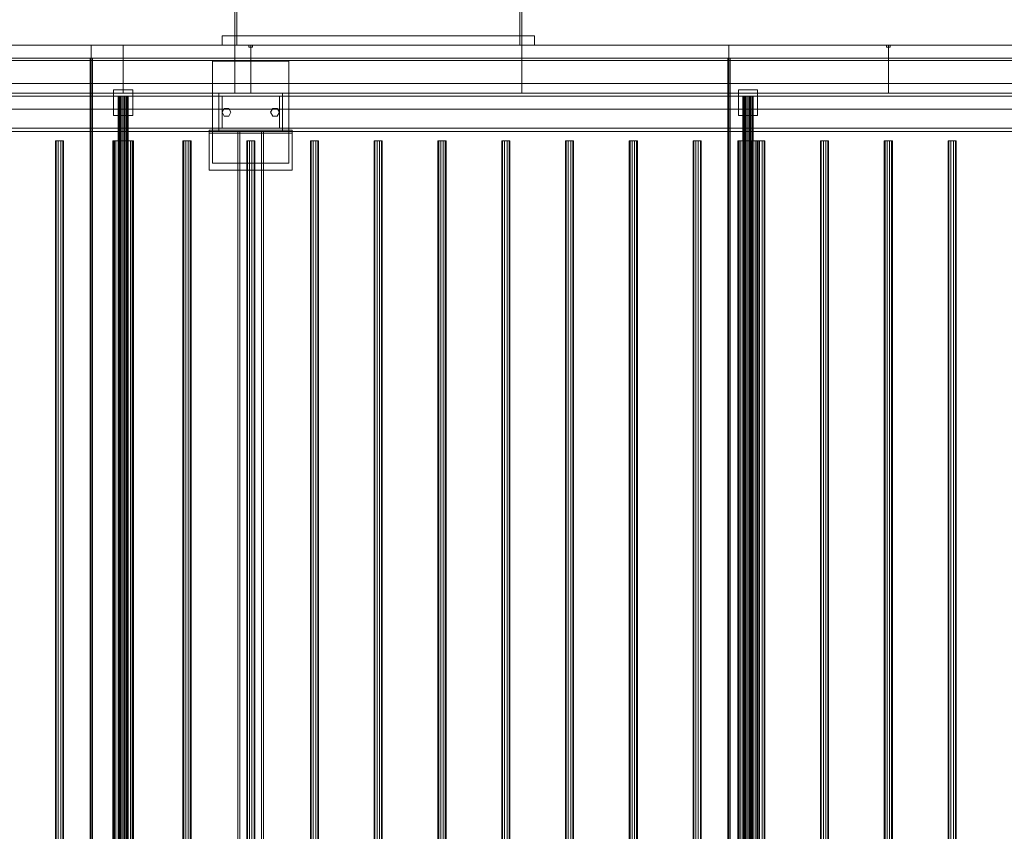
# Model space of a CAD drawing. Header units: millimetres. Extents: x -4738 to 65662, y -68080 to 6847.
# Tile 982 of 1056: x 46099 to 47643, y -17832 to -16560. Entities that reach past the tile are written whole.
import ezdxf

# ---------------------------------------------------------------- set-up
doc = ezdxf.new("R2010")
doc.units = ezdxf.units.MM
doc.layers.add('superior_secador', color=7, linetype='Continuous', lineweight=0)

msp = doc.modelspace()

# ---------------------------------------------------------------- linework, layer by layer
at = {"layer": 'superior_secador'}
for p, q in [((46436.134, -16600), (46436.134, -16210)), ((46439.134, -16210), (46439.134, -16600)), ((46883.134, -16600), (46883.134, -16210)), ((46886.134, -16210), (46886.134, -16600)), ((46416.134, -16600), (46416.134, -16585)), ((46416.134, -16585), (46906.134, -16585)), ((46416.134, -16585), (46436.134, -16585)), ((46436.134, -16585), (46436.134, -16600)), ((46886.134, -16600), (46886.134, -16585)), ((46886.134, -16585), (46906.134, -16585)), ((46906.134, -16585), (46906.134, -16600)), ((40461.134, -16600), (60461.134, -16600)), ((45211.134, -16600), (46211.134, -16600)), ((45661.134, -16600), (46261.134, -16600)), ((46211.134, -16600), (46211.134, -19400)), ((46211.134, -16600), (47211.134, -16600)), ((46261.134, -16600), (46261.134, -16675)), ((46261.134, -16600), (46436.134, -16600)), ((46906.134, -16600), (46416.134, -16600)), ((46436.134, -16600), (46416.134, -16600)), ((46436.134, -16600), (46436.134, -16675)), ((46436.134, -16600), (46461.134, -16600)), ((46886.134, -16600), (46436.134, -16600)), ((46439.134, -16600), (46436.134, -16600)), ((46458.134, -16603), (46458.134, -16600)), ((46458.134, -16600), (46464.134, -16600)), ((46464.134, -16603), (46458.134, -16603)), ((46461.134, -16600), (46461.134, -16675)), ((46461.134, -16600), (46886.134, -16600)), ((46464.134, -16600), (46464.134, -16603)), ((46886.134, -16600), (46883.134, -16600)), ((46886.134, -16600), (46886.134, -16675)), ((46886.134, -16600), (47461.134, -16600)), ((46906.134, -16600), (46886.134, -16600)), ((47211.134, -16600), (47211.134, -19400)), ((47211.134, -16600), (48211.134, -16600)), ((47458.134, -16603), (47458.134, -16600)), ((47458.134, -16600), (47464.134, -16600)), ((47464.134, -16603), (47458.134, -16603)), ((47461.134, -16600), (47461.134, -16675)), ((47461.134, -16600), (48461.134, -16600)), ((47464.134, -16600), (47464.134, -16603)), ((60461.134, -16620), (40461.134, -16620)), ((60461.134, -16624), (40461.134, -16624)), ((46209.134, -19380), (46209.134, -16620)), ((46209.134, -16620), (46213.134, -16620)), ((46213.134, -16620), (46213.134, -19380)), ((46401.134, -16785), (46401.134, -16625)), ((46401.134, -16625), (46521.134, -16625)), ((46521.134, -16625), (46521.134, -16785)), ((47209.134, -19380), (47209.134, -16620)), ((47209.134, -16620), (47213.134, -16620)), ((47213.134, -16620), (47213.134, -19380)), ((40811.134, -16660), (60111.134, -16660)), ((40461.134, -16675), (60461.134, -16675)), ((46261.134, -16675), (45661.134, -16675)), ((46246.134, -16710), (46246.134, -16670)), ((46246.134, -16670), (46276.134, -16670)), ((46436.134, -16675), (46261.134, -16675)), ((46276.134, -16670), (46276.134, -16710)), ((46411.134, -16680), (46411.134, -16675)), ((46411.134, -16675), (46511.134, -16675)), ((46461.134, -16675), (46436.134, -16675)), ((46886.134, -16675), (46461.134, -16675)), ((46511.134, -16675), (46511.134, -16680)), ((47461.134, -16675), (46886.134, -16675)), ((47226.134, -16710), (47226.134, -16670)), ((47226.134, -16670), (47256.134, -16670)), ((47256.134, -16670), (47256.134, -16710)), ((48461.134, -16675), (47461.134, -16675)), ((60461.134, -16680), (40461.134, -16680)), ((46253.406, -16680), (46253.134, -16680)), ((46253.134, -16680), (46253.134, -19320)), ((46254.206, -16680), (46253.406, -16680)), ((46253.406, -16680), (46253.406, -19320)), ((46255.477, -16680), (46254.206, -16680)), ((46254.206, -16680), (46254.206, -19320)), ((46257.134, -16680), (46255.477, -16680)), ((46255.477, -16680), (46255.477, -19320)), ((46259.063, -16680), (46257.134, -16680)), ((46257.134, -16680), (46257.134, -19320)), ((46261.134, -16680), (46259.063, -16680)), ((46259.063, -16680), (46259.063, -19320)), ((46263.204, -16680), (46261.134, -16680)), ((46261.134, -16680), (46261.134, -19320)), ((46265.134, -16680), (46263.204, -16680)), ((46263.204, -16680), (46263.204, -19320)), ((46266.791, -16680), (46265.134, -16680)), ((46265.134, -16680), (46265.134, -19320)), ((46268.062, -16680), (46266.791, -16680)), ((46266.791, -16680), (46266.791, -19320)), ((46268.861, -16680), (46268.062, -16680)), ((46268.062, -16680), (46268.062, -19320)), ((46268.861, -16680), (46269.134, -16680)), ((46268.861, -16680), (46268.861, -19320)), ((46269.134, -19320), (46269.134, -16680)), ((46511.134, -16680), (46411.134, -16680)), ((46411.134, -16730), (46411.134, -16680)), ((46411.134, -16680), (46416.134, -16680)), ((46416.134, -16680), (46416.134, -16730)), ((46506.134, -16730), (46506.134, -16680)), ((46506.134, -16680), (46511.134, -16680)), ((46511.134, -16680), (46511.134, -16730)), ((47233.406, -16680), (47233.134, -16680)), ((47233.134, -16680), (47233.134, -19320)), ((47234.206, -16680), (47233.406, -16680)), ((47233.406, -16680), (47233.406, -19320)), ((47235.477, -16680), (47234.206, -16680)), ((47234.206, -16680), (47234.206, -19320)), ((47237.134, -16680), (47235.477, -16680)), ((47235.477, -16680), (47235.477, -19320)), ((47239.063, -16680), (47237.134, -16680)), ((47237.134, -16680), (47237.134, -19320)), ((47241.134, -16680), (47239.063, -16680)), ((47239.063, -16680), (47239.063, -19320)), ((47243.204, -16680), (47241.134, -16680)), ((47241.134, -16680), (47241.134, -19320)), ((47245.134, -16680), (47243.204, -16680)), ((47243.204, -16680), (47243.204, -19320)), ((47246.791, -16680), (47245.134, -16680)), ((47245.134, -16680), (47245.134, -19320)), ((47248.062, -16680), (47246.791, -16680)), ((47246.791, -16680), (47246.791, -19320)), ((47248.861, -16680), (47248.062, -16680)), ((47248.062, -16680), (47248.062, -19320)), ((47248.861, -16680), (47249.134, -16680)), ((47248.861, -16680), (47248.861, -19320)), ((47249.134, -19320), (47249.134, -16680)), ((60111.134, -16700), (40811.134, -16700)), ((46416.134, -16705), (46419.634, -16698.938)), ((46419.634, -16711.062), (46416.134, -16705)), ((46419.634, -16698.938), (46426.634, -16698.938)), ((46426.634, -16698.938), (46430.134, -16705)), ((46430.134, -16705), (46426.634, -16711.062)), ((46492.134, -16705), (46495.634, -16698.938)), ((46495.634, -16711.062), (46492.134, -16705)), ((46495.634, -16698.938), (46502.634, -16698.938)), ((46502.634, -16698.938), (46506.134, -16705)), ((46506.134, -16705), (46502.634, -16711.062)), ((46276.134, -16710), (46246.134, -16710)), ((46426.634, -16711.062), (46419.634, -16711.062)), ((46502.634, -16711.062), (46495.634, -16711.062)), ((47256.134, -16710), (47226.134, -16710)), ((40461.134, -16730), (60461.134, -16730)), ((60461.134, -16735), (40461.134, -16735)), ((46396.134, -16738), (46396.134, -16733)), ((46396.134, -16733), (46526.134, -16733)), ((46396.134, -16796), (46396.134, -16733)), ((46526.134, -16738), (46396.134, -16738)), ((46411.134, -16735), (46411.134, -16730)), ((46411.134, -16730), (46511.134, -16730)), ((46416.134, -16730), (46411.134, -16730)), ((46511.134, -16735), (46411.134, -16735)), ((46441.134, -19265), (46441.134, -16735)), ((46441.134, -16735), (46481.134, -16735)), ((46441.134, -16735), (46444.134, -16735)), ((46444.134, -16735), (46444.134, -19265)), ((46478.134, -19265), (46478.134, -16735)), ((46478.134, -16735), (46481.134, -16735)), ((46481.134, -16735), (46481.134, -19265)), ((46511.134, -16730), (46506.134, -16730)), ((46511.134, -16730), (46511.134, -16735)), ((46526.134, -16733), (46526.134, -16738)), ((46526.134, -16733), (46526.134, -16796)), ((46155.997, -16750), (46154.784, -16750)), ((46154.784, -16750), (46154.784, -19250)), ((46159.172, -16750), (46155.997, -16750)), ((46155.997, -16750), (46155.997, -19250)), ((46163.096, -16750), (46159.172, -16750)), ((46159.172, -16750), (46159.172, -19250)), ((46166.271, -16750), (46163.096, -16750)), ((46163.096, -16750), (46163.096, -19250)), ((46166.271, -16750), (46167.484, -16750)), ((46166.271, -16750), (46166.271, -19250)), ((46167.484, -19250), (46167.484, -16750)), ((46245.679, -16750), (46245.134, -16750)), ((46245.134, -16750), (46245.134, -19250)), ((46247.277, -16750), (46245.679, -16750)), ((46245.679, -16750), (46245.679, -19250)), ((46249.82, -16750), (46247.277, -16750)), ((46247.277, -16750), (46247.277, -19250)), ((46253.134, -16750), (46249.82, -16750)), ((46249.82, -16750), (46249.82, -19250)), ((46256.993, -16750), (46253.134, -16750)), ((46253.134, -16750), (46253.134, -19250)), ((46255.997, -16750), (46254.784, -16750)), ((46254.784, -16750), (46254.784, -19250)), ((46259.172, -16750), (46255.997, -16750)), ((46255.997, -16750), (46255.997, -19250)), ((46261.134, -16750), (46256.993, -16750)), ((46256.993, -16750), (46256.993, -19250)), ((46263.096, -16750), (46259.172, -16750)), ((46259.172, -16750), (46259.172, -19250)), ((46265.275, -16750), (46261.134, -16750)), ((46261.134, -16750), (46261.134, -19250)), ((46266.271, -16750), (46263.096, -16750)), ((46263.096, -16750), (46263.096, -19250)), ((46269.134, -16750), (46265.275, -16750)), ((46265.275, -16750), (46265.275, -19250)), ((46266.271, -16750), (46267.484, -16750)), ((46266.271, -16750), (46266.271, -19250)), ((46267.484, -19250), (46267.484, -16750)), ((46272.448, -16750), (46269.134, -16750)), ((46269.134, -16750), (46269.134, -19250)), ((46274.99, -16750), (46272.448, -16750)), ((46272.448, -16750), (46272.448, -19250)), ((46276.589, -16750), (46274.99, -16750)), ((46274.99, -16750), (46274.99, -19250)), ((46276.589, -16750), (46277.134, -16750)), ((46276.589, -16750), (46276.589, -19250)), ((46277.134, -19250), (46277.134, -16750)), ((46355.997, -16750), (46354.784, -16750)), ((46354.784, -16750), (46354.784, -19250)), ((46359.172, -16750), (46355.997, -16750)), ((46355.997, -16750), (46355.997, -19250)), ((46363.096, -16750), (46359.172, -16750)), ((46359.172, -16750), (46359.172, -19250)), ((46366.271, -16750), (46363.096, -16750)), ((46363.096, -16750), (46363.096, -19250)), ((46366.271, -16750), (46367.484, -16750)), ((46366.271, -16750), (46366.271, -19250)), ((46367.484, -19250), (46367.484, -16750)), ((46455.997, -16750), (46454.784, -16750)), ((46454.784, -16750), (46454.784, -19250)), ((46459.172, -16750), (46455.997, -16750)), ((46455.997, -16750), (46455.997, -19250)), ((46463.096, -16750), (46459.172, -16750)), ((46459.172, -16750), (46459.172, -19250)), ((46466.271, -16750), (46463.096, -16750)), ((46463.096, -16750), (46463.096, -19250)), ((46466.271, -16750), (46467.484, -16750)), ((46466.271, -16750), (46466.271, -19250)), ((46467.484, -19250), (46467.484, -16750)), ((46555.997, -16750), (46554.784, -16750)), ((46554.784, -16750), (46554.784, -19250)), ((46559.172, -16750), (46555.997, -16750)), ((46555.997, -16750), (46555.997, -19250)), ((46563.096, -16750), (46559.172, -16750)), ((46559.172, -16750), (46559.172, -19250)), ((46566.271, -16750), (46563.096, -16750)), ((46563.096, -16750), (46563.096, -19250)), ((46566.271, -16750), (46567.484, -16750)), ((46566.271, -16750), (46566.271, -19250)), ((46567.484, -19250), (46567.484, -16750)), ((46655.997, -16750), (46654.784, -16750)), ((46654.784, -16750), (46654.784, -19250)), ((46659.172, -16750), (46655.997, -16750)), ((46655.997, -16750), (46655.997, -19250)), ((46663.096, -16750), (46659.172, -16750)), ((46659.172, -16750), (46659.172, -19250)), ((46666.271, -16750), (46663.096, -16750)), ((46663.096, -16750), (46663.096, -19250)), ((46666.271, -16750), (46667.484, -16750)), ((46666.271, -16750), (46666.271, -19250)), ((46667.484, -19250), (46667.484, -16750)), ((46755.997, -16750), (46754.784, -16750)), ((46754.784, -16750), (46754.784, -19250)), ((46759.172, -16750), (46755.997, -16750)), ((46755.997, -16750), (46755.997, -19250)), ((46763.096, -16750), (46759.172, -16750)), ((46759.172, -16750), (46759.172, -19250)), ((46766.271, -16750), (46763.096, -16750)), ((46763.096, -16750), (46763.096, -19250)), ((46766.271, -16750), (46767.484, -16750)), ((46766.271, -16750), (46766.271, -19250)), ((46767.484, -19250), (46767.484, -16750)), ((46855.997, -16750), (46854.784, -16750)), ((46854.784, -16750), (46854.784, -19250)), ((46859.172, -16750), (46855.997, -16750)), ((46855.997, -16750), (46855.997, -19250)), ((46863.096, -16750), (46859.172, -16750)), ((46859.172, -16750), (46859.172, -19250)), ((46866.271, -16750), (46863.096, -16750)), ((46863.096, -16750), (46863.096, -19250)), ((46866.271, -16750), (46867.484, -16750)), ((46866.271, -16750), (46866.271, -19250)), ((46867.484, -19250), (46867.484, -16750)), ((46955.997, -16750), (46954.784, -16750)), ((46954.784, -16750), (46954.784, -19250)), ((46959.172, -16750), (46955.997, -16750)), ((46955.997, -16750), (46955.997, -19250)), ((46963.096, -16750), (46959.172, -16750)), ((46959.172, -16750), (46959.172, -19250)), ((46966.271, -16750), (46963.096, -16750)), ((46963.096, -16750), (46963.096, -19250)), ((46966.271, -16750), (46967.484, -16750)), ((46966.271, -16750), (46966.271, -19250)), ((46967.484, -19250), (46967.484, -16750)), ((47055.997, -16750), (47054.784, -16750)), ((47054.784, -16750), (47054.784, -19250)), ((47059.172, -16750), (47055.997, -16750)), ((47055.997, -16750), (47055.997, -19250)), ((47063.096, -16750), (47059.172, -16750)), ((47059.172, -16750), (47059.172, -19250)), ((47066.271, -16750), (47063.096, -16750)), ((47063.096, -16750), (47063.096, -19250)), ((47066.271, -16750), (47067.484, -16750)), ((47066.271, -16750), (47066.271, -19250)), ((47067.484, -19250), (47067.484, -16750)), ((47155.997, -16750), (47154.784, -16750)), ((47154.784, -16750), (47154.784, -19250)), ((47159.172, -16750), (47155.997, -16750)), ((47155.997, -16750), (47155.997, -19250)), ((47163.096, -16750), (47159.172, -16750)), ((47159.172, -16750), (47159.172, -19250)), ((47166.271, -16750), (47163.096, -16750)), ((47163.096, -16750), (47163.096, -19250)), ((47166.271, -16750), (47167.484, -16750)), ((47166.271, -16750), (47166.271, -19250)), ((47167.484, -19250), (47167.484, -16750)), ((47225.679, -16750), (47225.134, -16750)), ((47225.134, -16750), (47225.134, -19250)), ((47227.277, -16750), (47225.679, -16750)), ((47225.679, -16750), (47225.679, -19250)), ((47229.82, -16750), (47227.277, -16750)), ((47227.277, -16750), (47227.277, -19250)), ((47233.134, -16750), (47229.82, -16750)), ((47229.82, -16750), (47229.82, -19250)), ((47236.993, -16750), (47233.134, -16750)), ((47233.134, -16750), (47233.134, -19250)), ((47241.134, -16750), (47236.993, -16750)), ((47236.993, -16750), (47236.993, -19250)), ((47245.275, -16750), (47241.134, -16750)), ((47241.134, -16750), (47241.134, -19250)), ((47249.134, -16750), (47245.275, -16750)), ((47245.275, -16750), (47245.275, -19250)), ((47252.448, -16750), (47249.134, -16750)), ((47249.134, -16750), (47249.134, -19250)), ((47254.99, -16750), (47252.448, -16750)), ((47252.448, -16750), (47252.448, -19250)), ((47255.997, -16750), (47254.784, -16750)), ((47254.784, -16750), (47254.784, -19250)), ((47256.589, -16750), (47254.99, -16750)), ((47254.99, -16750), (47254.99, -19250)), ((47259.172, -16750), (47255.997, -16750)), ((47255.997, -16750), (47255.997, -19250)), ((47256.589, -16750), (47257.134, -16750)), ((47256.589, -16750), (47256.589, -19250)), ((47257.134, -19250), (47257.134, -16750)), ((47263.096, -16750), (47259.172, -16750)), ((47259.172, -16750), (47259.172, -19250)), ((47266.271, -16750), (47263.096, -16750)), ((47263.096, -16750), (47263.096, -19250)), ((47266.271, -16750), (47267.484, -16750)), ((47266.271, -16750), (47266.271, -19250)), ((47267.484, -19250), (47267.484, -16750)), ((47355.997, -16750), (47354.784, -16750)), ((47354.784, -16750), (47354.784, -19250)), ((47359.172, -16750), (47355.997, -16750)), ((47355.997, -16750), (47355.997, -19250)), ((47363.096, -16750), (47359.172, -16750)), ((47359.172, -16750), (47359.172, -19250)), ((47366.271, -16750), (47363.096, -16750)), ((47363.096, -16750), (47363.096, -19250)), ((47366.271, -16750), (47367.484, -16750)), ((47366.271, -16750), (47366.271, -19250)), ((47367.484, -19250), (47367.484, -16750)), ((47455.997, -16750), (47454.784, -16750)), ((47454.784, -16750), (47454.784, -19250)), ((47459.172, -16750), (47455.997, -16750)), ((47455.997, -16750), (47455.997, -19250)), ((47463.096, -16750), (47459.172, -16750)), ((47459.172, -16750), (47459.172, -19250)), ((47466.271, -16750), (47463.096, -16750)), ((47463.096, -16750), (47463.096, -19250)), ((47466.271, -16750), (47467.484, -16750)), ((47466.271, -16750), (47466.271, -19250)), ((47467.484, -19250), (47467.484, -16750)), ((47555.997, -16750), (47554.784, -16750)), ((47554.784, -16750), (47554.784, -19250)), ((47559.172, -16750), (47555.997, -16750)), ((47555.997, -16750), (47555.997, -19250)), ((47563.096, -16750), (47559.172, -16750)), ((47559.172, -16750), (47559.172, -19250)), ((47566.271, -16750), (47563.096, -16750)), ((47563.096, -16750), (47563.096, -19250)), ((47566.271, -16750), (47567.484, -16750)), ((47566.271, -16750), (47566.271, -19250)), ((47567.484, -19250), (47567.484, -16750)), ((46526.134, -16796), (46396.134, -16796)), ((46521.134, -16785), (46401.134, -16785))]:
    msp.add_line(p, q, dxfattribs=at)

doc.saveas('drawing.dxf')
